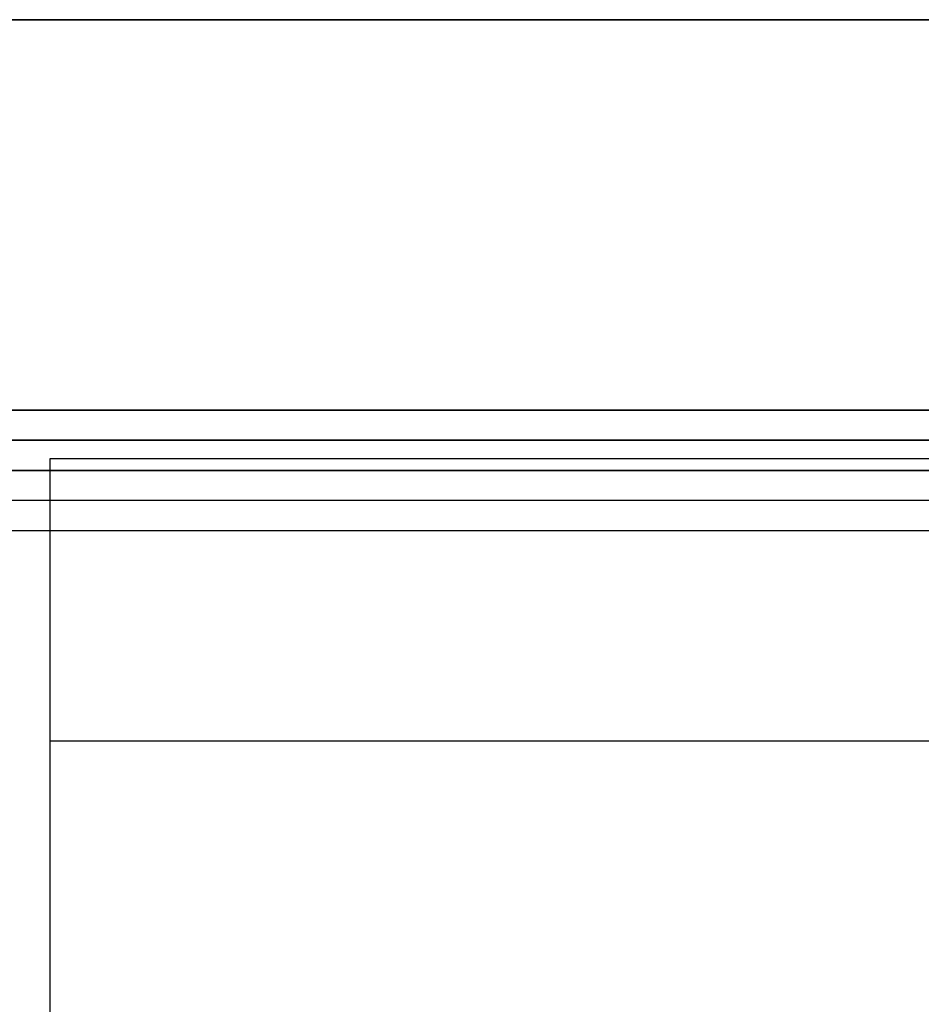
# Model space of a CAD drawing. Header units: millimetres. Extents: x -646 to 654, y -203 to 198.
# Tile 528 of 656: x 9 to 24, y 125 to 142. Entities that reach past the tile are written whole.
import ezdxf

# ---------------------------------------------------------------- set-up
doc = ezdxf.new("R2010")
doc.units = ezdxf.units.MM
doc.layers.add('Default', color=7, linetype='Continuous', true_color=0x000000)

msp = doc.modelspace()

# ---------------------------------------------------------------- linework, layer by layer
at = {"layer": 'Default'}
for p, q in [((652.616, 134.34, 772.822), (-645.384, 134.34, 772.822)), ((-645.384, 134.34, 1170.822), (652.616, 134.34, 1170.822)), ((652.616, 134.34, 971.822), (-645.384, 134.34, 971.822)), ((-73.935, 134.34, 880.822), (81.166, 134.34, 880.822)), ((652.616, 133.84, 885.322), (-645.384, 133.84, 885.322)), ((9.116, 129.84, 780.822), (643.616, 129.84, 780.822)), ((9.116, 129.84, 873.822), (643.616, 129.84, 873.822))]:
    msp.add_line(p, q, dxfattribs=at)
for points in [[(-645.384, 141.84, 1171.822), (3.616, 141.84, 1171.822), (652.616, 141.84, 1171.822)], [(652.616, 141.84, 771.822), (3.616, 141.84, 771.822), (-645.384, 141.84, 771.822)], [(-645.384, 135.34, 1171.822), (3.616, 135.34, 1171.822), (652.616, 135.34, 1171.822)], [(652.616, 135.34, 771.822), (3.616, 135.34, 771.822), (-645.384, 135.34, 771.822)], [(-645.384, 134.84, 1171.322), (3.616, 134.84, 1171.322), (652.616, 134.84, 1171.322)], [(652.616, 134.84, 772.322), (3.616, 134.84, 772.322), (-645.384, 134.84, 772.322)], [(9.116, 134.531, 780.822), (9.116, 134.531, 776.322), (9.116, 134.531, 771.822)], [(643.616, 134.531, 771.822), (326.366, 134.531, 771.822), (9.116, 134.531, 771.822)], [(643.616, 134.531, 780.822), (326.366, 134.531, 780.822), (9.116, 134.531, 780.822)], [(9.116, 134.531, 771.822), (9.116, 114.531, 771.822), (9.116, 94.531, 771.822)], [(9.116, 134.531, 780.822), (9.116, 114.531, 780.822), (9.116, 94.531, 780.822)], [(9.116, 134.531, 776.322), (9.116, 114.531, 776.322), (9.116, 94.531, 776.322)], [(652.616, 134.34, 884.822), (3.616, 134.34, 884.822), (-645.384, 134.34, 884.822)], [(-645.384, 134.34, 876.822), (3.616, 134.34, 876.822), (652.616, 134.34, 876.822)], [(643.616, 134.34, 771.822), (326.366, 134.34, 771.822), (9.116, 134.34, 771.822)], [(9.116, 134.34, 771.822), (9.116, 134.34, 776.322), (9.116, 134.34, 780.822)], [(643.616, 134.34, 780.822), (326.366, 134.34, 780.822), (9.116, 134.34, 780.822)], [(9.116, 134.34, 771.822), (9.116, -26.41, 771.822), (9.116, -187.16, 771.822)], [(9.116, 134.34, 780.822), (9.116, -26.41, 780.822), (9.116, -187.16, 780.822)], [(129.116, 134.34, 776.322), (69.116, 134.34, 776.322), (9.116, 134.34, 776.322)], [(9.116, 134.34, 776.322), (9.116, -26.41, 776.322), (9.116, -187.16, 776.322)], [(643.616, 134.34, 780.822), (326.366, 134.34, 780.822), (9.116, 134.34, 780.822)], [(9.116, 134.34, 780.822), (9.116, 134.34, 827.322), (9.116, 134.34, 873.822)], [(643.616, 134.34, 873.822), (326.366, 134.34, 873.822), (9.116, 134.34, 873.822)], [(9.116, 134.34, 780.822), (9.116, 129.84, 780.822), (9.116, 125.34, 780.822)], [(9.116, 134.34, 873.822), (9.116, 129.84, 873.822), (9.116, 125.34, 873.822)], [(643.616, 134.34, 827.322), (326.366, 134.34, 827.322), (9.116, 134.34, 827.322)], [(9.116, 134.34, 827.322), (9.116, 129.84, 827.322), (9.116, 125.34, 827.322)], [(-645.384, 133.34, 885.822), (3.616, 133.34, 885.822), (652.616, 133.34, 885.822)], [(9.116, 129.84, 780.822), (9.116, 129.84, 827.322), (9.116, 129.84, 873.822)]]:
    msp.add_open_spline(points, degree=2, dxfattribs=at)

doc.saveas('drawing.dxf')
